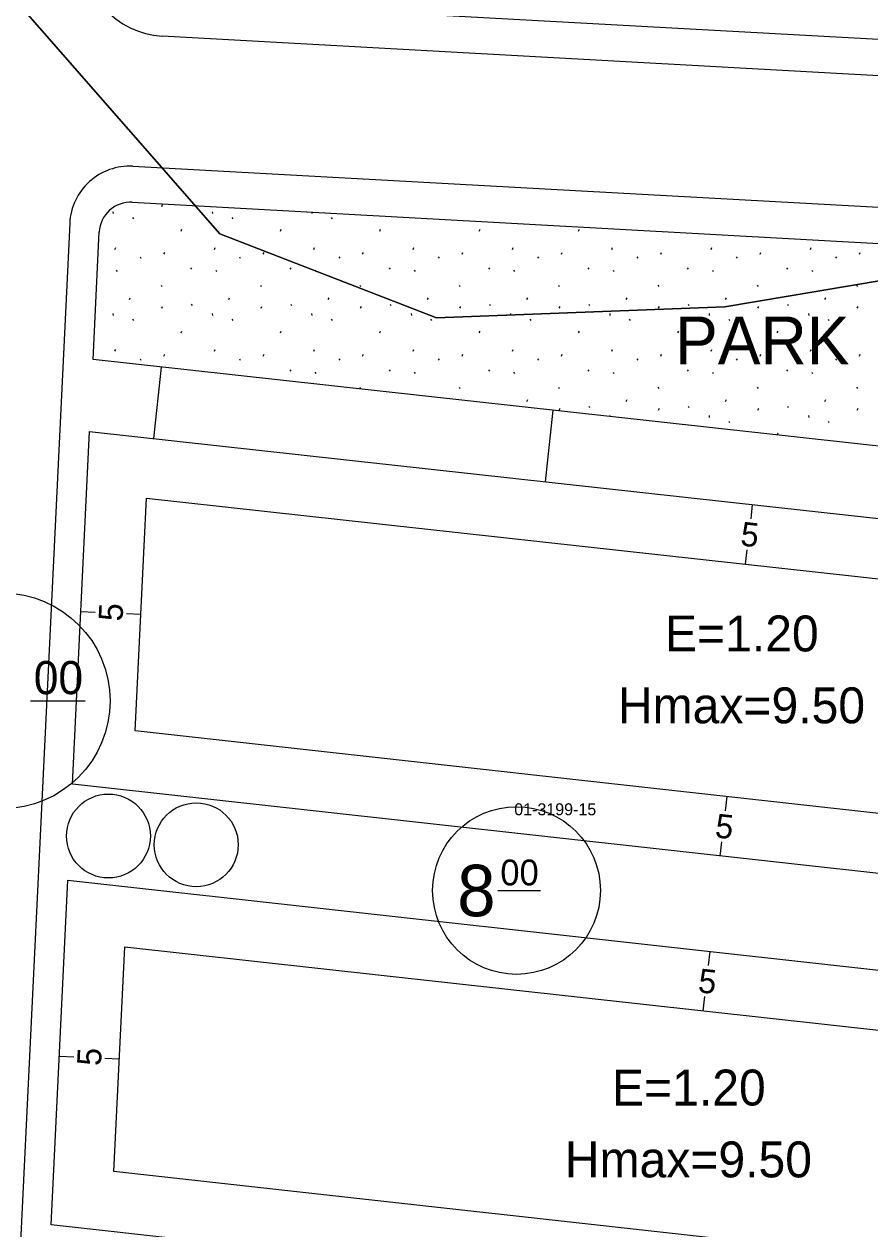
# Model space of a CAD drawing. Extents: x 419396 to 421519, y 4453567 to 4456767.
# Drawn here: x 421316.3 to 421386.9, y 4454725.9 to 4454826.5 of the extents above; entities that cross this region are included whole.
import ezdxf

# ---------------------------------------------------------------- set-up
doc = ezdxf.new("R2010")
doc.units = 0
for name, color, linetype in [('0_KADASTRO', 7, 'Continuous'), ('Level 20', 7, 'Continuous'), ('Level 28', 7, 'Continuous'), ('Level 29', 7, 'Continuous'), ('Level 30', 7, 'Continuous'), ('Level 41', 7, 'Continuous'), ('Level 55', 7, 'Continuous'), ('Level 58', 7, 'Continuous'), ('Level 61', 7, 'Continuous'), ('Level 62', 7, 'Continuous')]:
    doc.layers.add(name, color=color, linetype=linetype)

msp = doc.modelspace()

# ---------------------------------------------------------------- linework, layer by layer
at = {"layer": '0_KADASTRO'}
for points in [[(421297.61, 4454855.78), (421417.65, 4454865.27), (421429.39, 4454805.15), (421400.86, 4454807.28), (421374.76, 4454802.88), (421350.71, 4454801.96), (421332.63, 4454808.99), (421309.91, 4454834.93), (421299.79, 4454847.06)], [(421297.61, 4454855.78), (421417.65, 4454865.27), (421429.39, 4454805.15), (421400.86, 4454807.28), (421374.76, 4454802.88), (421350.71, 4454801.96), (421332.63, 4454808.99), (421309.91, 4454834.93), (421299.79, 4454847.06)], [(421297.3, 4454718.68), (421298.33, 4454743.86), (421298.65, 4454753.52), (421298.8, 4454768.82), (421298.12, 4454819), (421299.79, 4454847.06), (421309.91, 4454834.93), (421332.63, 4454808.99), (421350.71, 4454801.96), (421374.76, 4454802.88), (421400.86, 4454807.28), (421429.39, 4454805.15), (421423.5, 4454722.17), (421393.26, 4454602.31), (421372.96, 4454614.59), (421362.83, 4454633.4), (421361.48, 4454641.58), (421342.8, 4454669.52), (421331.29, 4454695.38), (421310.81, 4454712.23)], [(421297.3, 4454718.68), (421298.33, 4454743.86), (421298.65, 4454753.52), (421298.8, 4454768.82), (421298.12, 4454819), (421299.79, 4454847.06), (421309.91, 4454834.93), (421332.63, 4454808.99), (421350.71, 4454801.96), (421374.76, 4454802.88), (421400.86, 4454807.28), (421429.39, 4454805.15), (421423.5, 4454722.17), (421393.26, 4454602.31), (421372.96, 4454614.59), (421362.83, 4454633.4), (421361.48, 4454641.58), (421342.8, 4454669.52), (421331.29, 4454695.38), (421310.81, 4454712.23)]]:
    msp.add_lwpolyline(points, close=True, dxfattribs=at)
at = {"layer": 'Level 20'}
for p, q in [((421325.55, 4454767.48), (421326.49, 4454786.93)), ((421326.49, 4454786.93), (421422.62, 4454776.32)), ((421377.05, 4454786.38), (421376.92, 4454785.19)), ((421376.5, 4454781.41), (421376.63, 4454782.6)), ((421321.02, 4454777.45), (421322.22, 4454777.39)), ((421326.02, 4454777.2), (421324.82, 4454777.26)), ((421421.8, 4454756.81), (421325.55, 4454767.48)), ((421374.93, 4454762), (421374.8, 4454760.81)), ((421374.38, 4454757.03), (421374.52, 4454758.23)), ((421323.77, 4454730.7), (421324.68, 4454749.47)), ((421324.68, 4454749.47), (421419.92, 4454738.9)), ((421373.51, 4454749.08), (421373.38, 4454747.89)), ((421372.96, 4454744.11), (421373.1, 4454745.3)), ((421319.23, 4454740.33), (421320.43, 4454740.27)), ((421324.22, 4454740.08), (421323.02, 4454740.14)), ((421417.14, 4454720.35), (421323.77, 4454730.7))]:
    msp.add_line(p, q, dxfattribs=at)
at = {"layer": 'Level 28'}
for p, q in [((421410.83, 4454823.91), (421327.23, 4454828.54)), ((421325.31, 4454811.62), (421410.73, 4454806.89)), ((421322.04, 4454798.49), (421322.56, 4454809.14)), ((421425.14, 4454787.11), (421322.04, 4454798.49)), ((421327.72, 4454797.86), (421327.07, 4454791.9)), ((421360.42, 4454794.25), (421359.76, 4454788.29))]:
    msp.add_line(p, q, dxfattribs=at)
msp.add_arc((421325.16, 4454809.01), 2.61, 86.8311, 177.2286, dxfattribs=at)
at = {"layer": 'Level 29'}
for p, q in [((421320.33, 4454763.03), (421321.75, 4454792.48)), ((421321.75, 4454792.48), (421427.61, 4454780.8)), ((421426.2, 4454751.29), (421320.33, 4454763.03)), ((421318.54, 4454726.25), (421319.94, 4454755.02)), ((421319.94, 4454755.02), (421425.58, 4454743.31)), ((421421.2, 4454714.87), (421318.54, 4454726.25))]:
    msp.add_line(p, q, dxfattribs=at)
at = {"layer": 'Level 41'}
for p, q in [((421381.81, 4454825.51), (421381.83, 4454825.57)), ((421327.77, 4454811.28), (421327.84, 4454811.44)), ((421323.7, 4454810.83), (421323.72, 4454810.67)), ((421325.33, 4454810.36), (421325.4, 4454810.25)), ((421331.99, 4454810.83), (421332.01, 4454810.67)), ((421333.62, 4454810.36), (421333.69, 4454810.25)), ((421340.29, 4454810.79), (421340.3, 4454810.67)), ((421341.91, 4454810.36), (421341.98, 4454810.25)), ((421329.38, 4454809.22), (421329.46, 4454809.38)), ((421337.68, 4454809.22), (421337.75, 4454809.38)), ((421345.97, 4454809.22), (421346.04, 4454809.38)), ((421354.26, 4454809.22), (421354.34, 4454809.38)), ((421362.56, 4454809.22), (421362.63, 4454809.38)), ((421323.86, 4454807.69), (421323.93, 4454807.85)), ((421327.95, 4454807.28), (421328.02, 4454807.44)), ((421332.16, 4454807.69), (421332.23, 4454807.85)), ((421336.24, 4454807.28), (421336.31, 4454807.44)), ((421340.45, 4454807.69), (421340.52, 4454807.85)), ((421344.53, 4454807.28), (421344.6, 4454807.44)), ((421348.74, 4454807.69), (421348.81, 4454807.85)), ((421352.83, 4454807.28), (421352.9, 4454807.44)), ((421357.04, 4454807.69), (421357.11, 4454807.85)), ((421361.12, 4454807.28), (421361.19, 4454807.44)), ((421365.33, 4454807.69), (421365.4, 4454807.85)), ((421369.41, 4454807.28), (421369.48, 4454807.44)), ((421373.62, 4454807.69), (421373.69, 4454807.85)), ((421377.7, 4454807.28), (421377.78, 4454807.44)), ((421381.91, 4454807.69), (421381.98, 4454807.85)), ((421386, 4454807.28), (421386.07, 4454807.44)), ((421325.96, 4454807.07), (421326.03, 4454806.96)), ((421334.25, 4454807.07), (421334.32, 4454806.96)), ((421342.54, 4454807.07), (421342.62, 4454806.96)), ((421350.84, 4454807.07), (421350.91, 4454806.96)), ((421359.13, 4454807.07), (421359.2, 4454806.96)), ((421367.42, 4454807.07), (421367.49, 4454806.96)), ((421375.72, 4454807.07), (421375.79, 4454806.96)), ((421384.01, 4454807.07), (421384.08, 4454806.96)), ((421323.97, 4454805.95), (421324.04, 4454805.84)), ((421330.17, 4454806.14), (421330.24, 4454806.03)), ((421332.27, 4454805.95), (421332.34, 4454805.84)), ((421338.46, 4454806.14), (421338.53, 4454806.03)), ((421340.56, 4454805.95), (421340.63, 4454805.84)), ((421346.75, 4454806.14), (421346.82, 4454806.03)), ((421348.85, 4454805.95), (421348.92, 4454805.84)), ((421355.05, 4454806.14), (421355.12, 4454806.03)), ((421357.14, 4454805.95), (421357.22, 4454805.84)), ((421363.34, 4454806.14), (421363.41, 4454806.03)), ((421365.44, 4454805.95), (421365.51, 4454805.84)), ((421371.63, 4454806.14), (421371.7, 4454806.03)), ((421373.73, 4454805.95), (421373.8, 4454805.84)), ((421379.92, 4454806.14), (421380, 4454806.03)), ((421382.02, 4454805.95), (421382.09, 4454805.84)), ((421327.71, 4454804.69), (421327.78, 4454804.58)), ((421336, 4454804.69), (421336.07, 4454804.58)), ((421344.3, 4454804.69), (421344.37, 4454804.58)), ((421352.59, 4454804.69), (421352.66, 4454804.58)), ((421360.88, 4454804.69), (421360.95, 4454804.58)), ((421369.18, 4454804.69), (421369.25, 4454804.58)), ((421377.47, 4454804.69), (421377.54, 4454804.58)), ((421385.76, 4454804.69), (421385.83, 4454804.58)), ((421325.07, 4454803.49), (421325.14, 4454803.65)), ((421333.36, 4454803.49), (421333.43, 4454803.65)), ((421341.66, 4454803.49), (421341.73, 4454803.65)), ((421349.95, 4454803.49), (421350.02, 4454803.65)), ((421358.24, 4454803.49), (421358.31, 4454803.65)), ((421366.53, 4454803.49), (421366.61, 4454803.65)), ((421374.83, 4454803.49), (421374.9, 4454803.65)), ((421383.12, 4454803.49), (421383.19, 4454803.65)), ((421323.7, 4454802.32), (421323.72, 4454802.16)), ((421327.77, 4454802.77), (421327.84, 4454802.93)), ((421330.23, 4454803.11), (421330.3, 4454803)), ((421331.99, 4454802.32), (421332.01, 4454802.16)), ((421336.06, 4454802.77), (421336.13, 4454802.93)), ((421338.53, 4454803.11), (421338.6, 4454803)), ((421340.28, 4454802.32), (421340.3, 4454802.16)), ((421344.35, 4454802.77), (421344.43, 4454802.93)), ((421346.82, 4454803.11), (421346.89, 4454803)), ((421348.58, 4454802.32), (421348.6, 4454802.16)), ((421352.65, 4454802.77), (421352.72, 4454802.93)), ((421355.11, 4454803.11), (421355.18, 4454803)), ((421356.87, 4454802.32), (421356.89, 4454802.16)), ((421360.94, 4454802.77), (421361.01, 4454802.93)), ((421363.41, 4454803.11), (421363.48, 4454803)), ((421365.16, 4454802.32), (421365.18, 4454802.16)), ((421369.23, 4454802.77), (421369.31, 4454802.93)), ((421371.7, 4454803.11), (421371.77, 4454803)), ((421373.46, 4454802.32), (421373.47, 4454802.16)), ((421377.53, 4454802.77), (421377.6, 4454802.93)), ((421379.99, 4454803.11), (421380.06, 4454803)), ((421381.75, 4454802.32), (421381.77, 4454802.16)), ((421385.82, 4454802.77), (421385.89, 4454802.93)), ((421325.33, 4454801.85), (421325.4, 4454801.74)), ((421333.62, 4454801.85), (421333.69, 4454801.74)), ((421341.91, 4454801.85), (421341.98, 4454801.74)), ((421350.21, 4454801.85), (421350.28, 4454801.74)), ((421358.5, 4454801.85), (421358.57, 4454801.74)), ((421366.79, 4454801.85), (421366.86, 4454801.74)), ((421375.09, 4454801.85), (421375.16, 4454801.74)), ((421383.38, 4454801.85), (421383.45, 4454801.74)), ((421329.38, 4454800.71), (421329.46, 4454800.87)), ((421337.68, 4454800.71), (421337.75, 4454800.87)), ((421345.97, 4454800.71), (421346.04, 4454800.87)), ((421354.26, 4454800.71), (421354.34, 4454800.87)), ((421362.56, 4454800.71), (421362.63, 4454800.87)), ((421370.85, 4454800.71), (421370.92, 4454800.87)), ((421379.14, 4454800.71), (421379.21, 4454800.87)), ((421323.86, 4454799.18), (421323.93, 4454799.34)), ((421332.16, 4454799.18), (421332.23, 4454799.34)), ((421340.45, 4454799.18), (421340.52, 4454799.34)), ((421348.74, 4454799.18), (421348.81, 4454799.34)), ((421357.04, 4454799.18), (421357.11, 4454799.34)), ((421365.33, 4454799.18), (421365.4, 4454799.34)), ((421373.62, 4454799.18), (421373.69, 4454799.34)), ((421381.91, 4454799.18), (421381.98, 4454799.34)), ((421325.96, 4454798.56), (421326.03, 4454798.45)), ((421327.95, 4454798.77), (421328.02, 4454798.93)), ((421334.25, 4454798.56), (421334.32, 4454798.45)), ((421336.24, 4454798.77), (421336.31, 4454798.93)), ((421342.54, 4454798.56), (421342.62, 4454798.45)), ((421344.53, 4454798.77), (421344.6, 4454798.93)), ((421350.84, 4454798.56), (421350.91, 4454798.45)), ((421352.83, 4454798.77), (421352.9, 4454798.93)), ((421359.13, 4454798.56), (421359.2, 4454798.45)), ((421361.12, 4454798.77), (421361.19, 4454798.93)), ((421367.42, 4454798.56), (421367.49, 4454798.45)), ((421369.41, 4454798.77), (421369.48, 4454798.93)), ((421375.72, 4454798.56), (421375.79, 4454798.45)), ((421377.7, 4454798.77), (421377.78, 4454798.93)), ((421384.01, 4454798.56), (421384.08, 4454798.45)), ((421386, 4454798.77), (421386.07, 4454798.93)), ((421330.17, 4454797.63), (421330.19, 4454797.59)), ((421332.27, 4454797.44), (421332.32, 4454797.35)), ((421338.46, 4454797.63), (421338.53, 4454797.52)), ((421340.56, 4454797.44), (421340.63, 4454797.33)), ((421346.75, 4454797.63), (421346.82, 4454797.52)), ((421348.85, 4454797.44), (421348.92, 4454797.33)), ((421355.05, 4454797.63), (421355.12, 4454797.52)), ((421357.14, 4454797.44), (421357.22, 4454797.33)), ((421363.34, 4454797.63), (421363.41, 4454797.52)), ((421365.44, 4454797.44), (421365.51, 4454797.33)), ((421371.63, 4454797.63), (421371.7, 4454797.52)), ((421373.73, 4454797.44), (421373.8, 4454797.33)), ((421379.92, 4454797.63), (421380, 4454797.52)), ((421382.02, 4454797.44), (421382.09, 4454797.33)), ((421344.3, 4454796.18), (421344.37, 4454796.07)), ((421352.59, 4454796.18), (421352.66, 4454796.07)), ((421360.88, 4454796.18), (421360.95, 4454796.07)), ((421369.18, 4454796.18), (421369.25, 4454796.07)), ((421377.47, 4454796.18), (421377.54, 4454796.07)), ((421385.76, 4454796.18), (421385.83, 4454796.07)), ((421358.24, 4454794.98), (421358.31, 4454795.14)), ((421360.94, 4454794.26), (421361.01, 4454794.42)), ((421363.41, 4454794.6), (421363.48, 4454794.49)), ((421366.53, 4454794.98), (421366.61, 4454795.14)), ((421369.23, 4454794.26), (421369.31, 4454794.42)), ((421371.7, 4454794.6), (421371.77, 4454794.49)), ((421374.83, 4454794.98), (421374.9, 4454795.14)), ((421377.53, 4454794.26), (421377.6, 4454794.42)), ((421379.99, 4454794.6), (421380.06, 4454794.49)), ((421383.12, 4454794.98), (421383.19, 4454795.14)), ((421385.82, 4454794.26), (421385.89, 4454794.42)), ((421365.16, 4454793.81), (421365.17, 4454793.73)), ((421373.46, 4454793.81), (421373.47, 4454793.65)), ((421375.09, 4454793.34), (421375.16, 4454793.23)), ((421381.75, 4454793.81), (421381.77, 4454793.65)), ((421383.38, 4454793.34), (421383.45, 4454793.23)), ((421379.14, 4454792.2), (421379.21, 4454792.36))]:
    msp.add_line(p, q, dxfattribs=at)
at = {"layer": 'Level 55'}
for centre in [(421323.32, 4454758.71), (421330.65, 4454757.98)]:
    msp.add_circle(centre, 3.5, dxfattribs=at)
at = {"layer": 'Level 58'}
for p, q in [((421316.81, 4454769.99), (421321.38, 4454769.99)), ((421355.82, 4454754.16), (421359.37, 4454754.16))]:
    msp.add_line(p, q, dxfattribs=at)
for centre, radius in [((421314.46, 4454769.99), 9), ((421357.38, 4454754.16), 7)]:
    msp.add_circle(centre, radius, dxfattribs=at)
at = {"layer": 'Level 62'}
for p, q in [((421410.32, 4454820.93), (421327.81, 4454825.5)), ((421408.37, 4454810.03), (421325.36, 4454814.62)), ((421320.09, 4454809.87), (421315.21, 4454709.12))]:
    msp.add_line(p, q, dxfattribs=at)
for centre, radius, start, end in [((421328.19, 4454832.49), 7, 177.2286, 266.8311), ((421325.08, 4454809.63), 5, 86.8311, 177.2286)]:
    msp.add_arc(centre, radius, start, end, dxfattribs=at)

# ---------------------------------------------------------------- texts
at = {"layer": '0_KADASTRO'}
msp.add_text('01-3199-15', height=1, dxfattribs=at).set_placement((421357.19, 4454760.44))
msp.add_text('01-3199-15', height=1, dxfattribs=at).set_placement((421357.19, 4454760.44))
at = {"layer": 'Level 20'}
for rotation, p in [(353.7006, (421376.01, 4454782.97)), (87.2286, (421324.49, 4454776.61)), (353.672, (421373.89, 4454758.6)), (353.672, (421372.47, 4454745.67)), (87.2286, (421322.69, 4454739.49))]:
    msp.add_text('5', height=2, rotation=rotation, dxfattribs=at).set_placement(p)
at = {"layer": 'Level 30'}
for s, p in [('E=1.20', (421369.77, 4454774.12)), ('Hmax=9.50', (421365.84, 4454768.12)), ('E=1.20', (421365.35, 4454736.21)), ('Hmax=9.50', (421361.41, 4454730.21))]:
    msp.add_text(s, height=3, dxfattribs=at).set_placement(p)
at = {"layer": 'Level 58'}
for s, height, p in [('00', 2.767, (421317.09, 4454770.55)), ('8', 4.3, (421352.43, 4454752.01)), ('00', 2.152, (421356.03, 4454754.59))]:
    msp.add_text(s, height=height, dxfattribs=at).set_placement(p)
at = {"layer": 'Level 61'}
msp.add_text('PARK', height=4, dxfattribs=at).set_placement((421370.61, 4454798.08))

doc.saveas('drawing.dxf')
